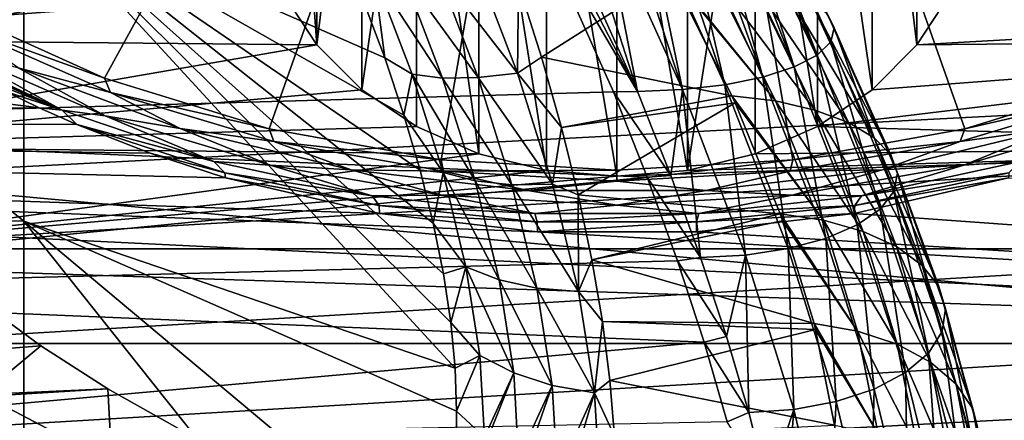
# Model space of a CAD drawing. Header units: metres. Extents: x -22 to 73, y -229 to 22.
# Tile 420 of 447: x 60.11 to 62.566, y 8.864 to 9.863. Entities that reach past the tile are written whole.
import ezdxf

# ---------------------------------------------------------------- set-up
doc = ezdxf.new("R2010")
doc.units = ezdxf.units.M
doc.layers.add('solid_509500_SW0001', color=7, linetype='CONTINUOUS')

msp = doc.modelspace()

# ---------------------------------------------------------------- linework, layer by layer
at = {"layer": 'solid_509500_SW0001'}
for points in [[(59.936405, 9.891062, 49.404434), (61.599998, 12.045105, 50.797806), (60.321247, 9.717344, 49.282795)], [(60.321247, 9.717344, 49.282795), (61.599998, 12.045105, 50.797806), (60.732525, 9.59063, 49.194069)], [(60.732525, 9.59063, 49.194069), (61.599998, 12.045105, 50.797806), (61.161732, 9.513538, 49.140091)], [(61.161732, 9.513538, 49.140091), (61.599998, 12.045105, 50.797806), (61.599998, 9.487662, 49.121971)], [(62.878754, 9.717344, 49.282795), (61.599998, 12.045105, 50.797806), (63.263596, 9.891062, 49.404434)], [(62.467476, 9.59063, 49.194069), (61.599998, 12.045105, 50.797806), (62.878754, 9.717344, 49.282795)], [(62.038269, 9.513538, 49.140091), (61.599998, 12.045105, 50.797806), (62.467476, 9.59063, 49.194069)], [(61.599998, 9.487662, 49.121971), (61.599998, 12.045105, 50.797806), (62.038269, 9.513538, 49.140091)], [(60.768509, 10.95997, 51.74707), (60.768505, 9.927542, 53.221554), (60.851685, 9.800071, 53.132294)], [(60.851677, 10.832511, 51.657825), (60.768509, 10.95997, 51.74707), (60.851685, 9.800071, 53.132294)], [(60.963604, 10.720793, 51.579597), (60.851677, 10.832511, 51.657825), (60.851685, 9.800071, 53.132294)], [(62.348324, 10.832511, 51.657825), (62.236397, 10.720793, 51.579597), (62.348316, 9.800071, 53.132294)], [(62.348324, 10.832511, 51.657825), (62.348316, 9.800071, 53.132294), (62.431496, 9.927542, 53.221554)], [(60.963604, 10.720793, 51.579597), (60.851685, 9.800071, 53.132294), (60.963619, 9.688345, 53.054066)], [(61.099987, 10.629108, 51.5154), (60.963604, 10.720793, 51.579597), (60.963619, 9.688345, 53.054066)], [(62.236397, 10.720793, 51.579597), (62.100014, 10.629108, 51.5154), (62.236382, 9.688345, 53.054066)], [(62.236397, 10.720793, 51.579597), (62.236382, 9.688345, 53.054066), (62.348316, 9.800071, 53.132294)], [(61.099987, 10.629108, 51.5154), (60.963619, 9.688345, 53.054066), (61.099995, 9.596666, 52.989872)], [(61.099987, 10.629108, 51.5154), (61.099995, 9.596666, 52.989872), (61.255569, 9.528548, 52.942173)], [(61.255585, 10.56098, 51.467697), (61.099987, 10.629108, 51.5154), (61.255569, 9.528548, 52.942173)], [(62.100014, 10.629108, 51.5154), (61.944416, 10.56098, 51.467697), (62.100006, 9.596666, 52.989872)], [(62.100014, 10.629108, 51.5154), (62.100006, 9.596666, 52.989872), (62.236382, 9.688345, 53.054066)], [(53.799999, 9.440376, 86.758446), (69.200768, 8.931247, 87.006126), (69.202759, 10.544668, 86.160667)], [(53.799999, 10.272465, 86.316017), (53.799999, 9.440376, 86.758446), (69.202759, 10.544668, 86.160667)], [(61.255585, 10.56098, 51.467697), (61.255569, 9.528548, 52.942173), (61.424404, 9.486593, 52.912796)], [(61.424419, 10.519027, 51.43832), (61.255585, 10.56098, 51.467697), (61.424404, 9.486593, 52.912796)], [(61.944416, 10.56098, 51.467697), (61.775581, 10.519027, 51.43832), (61.775597, 9.486593, 52.912796)], [(61.944416, 10.56098, 51.467697), (61.775597, 9.486593, 52.912796), (61.944431, 9.528548, 52.942173)], [(61.944416, 10.56098, 51.467697), (61.944431, 9.528548, 52.942173), (62.100006, 9.596666, 52.989872)], [(61.424419, 10.519027, 51.43832), (61.424404, 9.486593, 52.912796), (61.599998, 9.472425, 52.902878)], [(61.599998, 10.504861, 51.428402), (61.424419, 10.519027, 51.43832), (61.599998, 9.472425, 52.902878)], [(61.775581, 10.519027, 51.43832), (61.599998, 10.504861, 51.428402), (61.775597, 9.486593, 52.912796)], [(61.599998, 10.504861, 51.428402), (61.599998, 9.472425, 52.902878), (61.775597, 9.486593, 52.912796)], [(59.599998, 10.212348, 84.258781), (64.861679, 10.480582, 83.75705), (64.861679, 9.743799, 84.222992)], [(60.158913, 9.64325, 49.345036), (53.799999, 9.626987, 49.336636), (53.799999, 10.454622, 49.787342)], [(60.075508, 9.68367, 49.365986), (60.158913, 9.64325, 49.345036), (53.799999, 10.454622, 49.787342)], [(58.910282, 10.343634, 78.783791), (60.120274, 9.360205, 77.770294), (60.120274, 10.164168, 76.930946)], [(58.910282, 10.343634, 78.783791), (58.910282, 9.379556, 79.632057), (60.120274, 9.360205, 77.770294)], [(62.14204, 9.842487, 74.533783), (61.93845, 10.239853, 74.487198), (61.927002, 10.250868, 74.541718)], [(62.125309, 9.876761, 74.640366), (62.14204, 9.842487, 74.533783), (61.927002, 10.250868, 74.541718)], [(62.14204, 9.842487, 74.533783), (61.943516, 10.228652, 74.431747), (61.93845, 10.239853, 74.487198)], [(62.13316, 9.80794, 74.426346), (61.942135, 10.217407, 74.376091), (61.943516, 10.228652, 74.431747)], [(62.14204, 9.842487, 74.533783), (62.13316, 9.80794, 74.426346), (61.943516, 10.228652, 74.431747)], [(59.599998, 9.469394, 84.702415), (59.599998, 10.212348, 84.258781), (64.861679, 9.743799, 84.222992)], [(62.099117, 9.774889, 74.323563), (61.899891, 10.184869, 74.215027), (61.920174, 10.195369, 74.267006)], [(62.099117, 9.774889, 74.323563), (61.920174, 10.195369, 74.267006), (61.934319, 10.206264, 74.32093)], [(62.13316, 9.80794, 74.426346), (61.934319, 10.206264, 74.32093), (61.942135, 10.217407, 74.376091)], [(62.13316, 9.80794, 74.426346), (62.099117, 9.774889, 74.323563), (61.934319, 10.206264, 74.32093)], [(62.041664, 9.745029, 74.230705), (61.842129, 10.165594, 74.119621), (61.873756, 10.174901, 74.165688)], [(62.041664, 9.745029, 74.230705), (61.873756, 10.174901, 74.165688), (61.899891, 10.184869, 74.215027)], [(62.099117, 9.774889, 74.323563), (62.041664, 9.745029, 74.230705), (61.899891, 10.184869, 74.215027)], [(61.196365, 8.993858, 75.997719), (60.120274, 10.164168, 76.930946), (60.120274, 9.360205, 77.770294)], [(61.020706, 9.767776, 75.472656), (60.965118, 9.915793, 75.412056), (60.120274, 10.164168, 76.930946)], [(61.068523, 9.625026, 75.541466), (61.020706, 9.767776, 75.472656), (60.120274, 10.164168, 76.930946)], [(61.108845, 9.487408, 75.618202), (61.068523, 9.625026, 75.541466), (60.120274, 10.164168, 76.930946)], [(61.141697, 9.35536, 75.702446), (61.108845, 9.487408, 75.618202), (60.120274, 10.164168, 76.930946)], [(61.167221, 9.228832, 75.794052), (61.141697, 9.35536, 75.702446), (60.120274, 10.164168, 76.930946)], [(61.185493, 9.107777, 75.892982), (61.167221, 9.228832, 75.794052), (60.120274, 10.164168, 76.930946)], [(61.196365, 8.993858, 75.997719), (61.185493, 9.107777, 75.892982), (60.120274, 10.164168, 76.930946)], [(61.869339, 9.700766, 74.093056), (61.718796, 10.142746, 74.006523), (61.764141, 10.149416, 74.039536)], [(61.963741, 9.719893, 74.152534), (61.764141, 10.149416, 74.039536), (61.805428, 10.157063, 74.077393)], [(61.963741, 9.719893, 74.152534), (61.869339, 9.700766, 74.093056), (61.764141, 10.149416, 74.039536)], [(61.963741, 9.719893, 74.152534), (61.805428, 10.157063, 74.077393), (61.842129, 10.165594, 74.119621)], [(62.041664, 9.745029, 74.230705), (61.963741, 9.719893, 74.152534), (61.842129, 10.165594, 74.119621)], [(58.622017, 9.599292, 73.897766), (59.898636, 10.086307, 73.852318), (61.392338, 10.12623, 73.924767)], [(61.59095, 9.683322, 74.04039), (58.622017, 9.599292, 73.897766), (61.392338, 10.12623, 73.924767)], [(61.65107, 9.684108, 74.041245), (61.392338, 10.12623, 73.924767), (61.422421, 10.126329, 73.925285)], [(61.65107, 9.684108, 74.041245), (61.59095, 9.683322, 74.04039), (61.392338, 10.12623, 73.924767)], [(61.65107, 9.684108, 74.041245), (61.422421, 10.126329, 73.925285), (61.452507, 10.126438, 73.925797)], [(61.65107, 9.684108, 74.041245), (61.452507, 10.126438, 73.925797), (61.508862, 10.127265, 73.929893)], [(61.65107, 9.684108, 74.041245), (61.508862, 10.127265, 73.929893), (61.564346, 10.129345, 73.940186)], [(61.763306, 9.688629, 74.055313), (61.564346, 10.129345, 73.940186), (61.618271, 10.132648, 73.956535)], [(61.763306, 9.688629, 74.055313), (61.65107, 9.684108, 74.041245), (61.564346, 10.129345, 73.940186)], [(61.763306, 9.688629, 74.055313), (61.618271, 10.132648, 73.956535), (61.669971, 10.137134, 73.978745)], [(61.869339, 9.700766, 74.093056), (61.669971, 10.137134, 73.978745), (61.718796, 10.142746, 74.006523)], [(61.869339, 9.700766, 74.093056), (61.763306, 9.688629, 74.055313), (61.669971, 10.137134, 73.978745)], [(61.149479, 9.990973, 75.132484), (61.351616, 9.729939, 75.187668), (61.243637, 10.012015, 75.075798)], [(61.243637, 10.012015, 75.075798), (61.351616, 9.729939, 75.187668), (61.354134, 9.951122, 75.073868)], [(60.993477, 9.977274, 75.291), (60.965118, 9.915793, 75.412056), (61.020706, 9.767776, 75.472656)], [(61.165184, 9.717532, 75.309067), (61.065117, 9.979254, 75.205063), (60.993477, 9.977274, 75.291)], [(61.089191, 9.726749, 75.390686), (60.993477, 9.977274, 75.291), (61.020706, 9.767776, 75.472656)], [(61.165184, 9.717532, 75.309067), (60.993477, 9.977274, 75.291), (61.089191, 9.726749, 75.390686)], [(61.253685, 9.718611, 75.240601), (61.149479, 9.990973, 75.132484), (61.065117, 9.979254, 75.205063)], [(61.253685, 9.718611, 75.240601), (61.065117, 9.979254, 75.205063), (61.165184, 9.717532, 75.309067)], [(61.253685, 9.718611, 75.240601), (61.351616, 9.729939, 75.187668), (61.149479, 9.990973, 75.132484)], [(61.354134, 9.951122, 75.073868), (61.411701, 9.769804, 75.14978), (61.735893, 9.975528, 74.989937)], [(61.411701, 9.769804, 75.14978), (61.886776, 9.673176, 75.106155), (61.735893, 9.975528, 74.989937)], [(61.995251, 9.66026, 75.076714), (61.837711, 9.978042, 74.955322), (61.729214, 9.987804, 74.985962)], [(61.735893, 9.975528, 74.989937), (61.995251, 9.66026, 75.076714), (61.729214, 9.987804, 74.985962)], [(61.735893, 9.975528, 74.989937), (61.886776, 9.673176, 75.106155), (61.995251, 9.66026, 75.076714)], [(62.093777, 9.637605, 75.02578), (61.936237, 9.960977, 74.90226), (61.837711, 9.978042, 74.955322)], [(61.995251, 9.66026, 75.076714), (62.093777, 9.637605, 75.02578), (61.837711, 9.978042, 74.955322)], [(61.351616, 9.729939, 75.187668), (61.411701, 9.769804, 75.14978), (61.354134, 9.951122, 75.073868)], [(62.177238, 9.606524, 74.955902), (62.019699, 9.937565, 74.829453), (61.936237, 9.960977, 74.90226)], [(62.093777, 9.637605, 75.02578), (62.177238, 9.606524, 74.955902), (61.936237, 9.960977, 74.90226)], [(60.768505, 9.927542, 53.221554), (59.262501, 9.889845, 53.195156), (59.290749, 9.815605, 53.143173)], [(60.851685, 9.800071, 53.132294), (60.768505, 9.927542, 53.221554), (59.290749, 9.815605, 53.143173)], [(62.241356, 9.568608, 74.870659), (62.08382, 9.909004, 74.740639), (62.019699, 9.937565, 74.829453)], [(62.177238, 9.606524, 74.955902), (62.241356, 9.568608, 74.870659), (62.019699, 9.937565, 74.829453)], [(62.431496, 9.927542, 53.221554), (62.348316, 9.800071, 53.132294), (63.9375, 9.889845, 53.195156)], [(62.282845, 9.525803, 74.774422), (62.125309, 9.876761, 74.640366), (62.08382, 9.909004, 74.740639)], [(62.241356, 9.568608, 74.870659), (62.282845, 9.525803, 74.774422), (62.08382, 9.909004, 74.740639)], [(59.936405, 9.891062, 49.404434), (60.321247, 9.717344, 49.282795), (59.954971, 9.84922, 49.382839)], [(62.29958, 9.480301, 74.672127), (62.14204, 9.842487, 74.533783), (62.125309, 9.876761, 74.640366)], [(62.282845, 9.525803, 74.774422), (62.29958, 9.480301, 74.672127), (62.125309, 9.876761, 74.640366)], [(62.348316, 9.800071, 53.132294), (63.909252, 9.815605, 53.143173), (63.9375, 9.889845, 53.195156)], [(59.954971, 9.84922, 49.382839), (60.33696, 9.6815, 49.2654), (60.106037, 9.743073, 49.326569)], [(60.321247, 9.717344, 49.282795), (60.33696, 9.6815, 49.2654), (59.954971, 9.84922, 49.382839)], [(62.290695, 9.434436, 74.569016), (62.13316, 9.80794, 74.426346), (62.14204, 9.842487, 74.533783)], [(62.29958, 9.480301, 74.672127), (62.290695, 9.434436, 74.569016), (62.14204, 9.842487, 74.533783)], [(60.851685, 9.800071, 53.132294), (59.290749, 9.815605, 53.143173), (59.384495, 9.546404, 52.954678)], [(60.963619, 9.688345, 53.054066), (60.851685, 9.800071, 53.132294), (59.384495, 9.546404, 52.954678)], [(60.216057, 9.637089, 49.312157), (59.875008, 9.795231, 49.424385), (59.860706, 9.804054, 49.429043)], [(59.936611, 9.792295, 49.387791), (60.216057, 9.637089, 49.312157), (59.860706, 9.804054, 49.429043)], [(62.256657, 9.390558, 74.470367), (62.099117, 9.774889, 74.323563), (62.13316, 9.80794, 74.426346)], [(62.100006, 9.596666, 52.989872), (63.815502, 9.546404, 52.954678), (63.909252, 9.815605, 53.143173)], [(62.236382, 9.688345, 53.054066), (62.100006, 9.596666, 52.989872), (63.909252, 9.815605, 53.143173)], [(62.290695, 9.434436, 74.569016), (62.256657, 9.390558, 74.470367), (62.13316, 9.80794, 74.426346)], [(62.348316, 9.800071, 53.132294), (62.236382, 9.688345, 53.054066), (63.909252, 9.815605, 53.143173)], [(60.216057, 9.637089, 49.312157), (59.934875, 9.759626, 49.405655), (59.875008, 9.795231, 49.424385)], [(59.936611, 9.792295, 49.387791), (60.323132, 9.623474, 49.269581), (60.216057, 9.637089, 49.312157)], [(60.106037, 9.743073, 49.326569), (60.323132, 9.623474, 49.269581), (59.936611, 9.792295, 49.387791)], [(60.216057, 9.637089, 49.312157), (60.001282, 9.722481, 49.386204), (59.934875, 9.759626, 49.405655)], [(61.089191, 9.726749, 75.390686), (61.020706, 9.767776, 75.472656), (61.068523, 9.625026, 75.541466)], [(61.351616, 9.729939, 75.187668), (61.461441, 9.594298, 75.235901), (61.411701, 9.769804, 75.14978)], [(61.411701, 9.769804, 75.14978), (61.461441, 9.594298, 75.235901), (61.886776, 9.673176, 75.106155)], [(62.1992, 9.350917, 74.381248), (62.041664, 9.745029, 74.230705), (62.099117, 9.774889, 74.323563)], [(62.256657, 9.390558, 74.470367), (62.1992, 9.350917, 74.381248), (62.099117, 9.774889, 74.323563)], [(59.599998, 9.469394, 84.702415), (64.861679, 9.743799, 84.222992), (64.861679, 8.986341, 84.65451)], [(60.106037, 9.743073, 49.326569), (60.510525, 9.591417, 49.220379), (60.323132, 9.623474, 49.269581)], [(60.33696, 9.6815, 49.2654), (60.510525, 9.591417, 49.220379), (60.106037, 9.743073, 49.326569)], [(61.166405, 9.481896, 75.517357), (61.089191, 9.726749, 75.390686), (61.068523, 9.625026, 75.541466)], [(61.246078, 9.461194, 75.441574), (61.089191, 9.726749, 75.390686), (61.166405, 9.481896, 75.517357)], [(61.246078, 9.461194, 75.441574), (61.165184, 9.717532, 75.309067), (61.089191, 9.726749, 75.390686)], [(61.253685, 9.718611, 75.240601), (61.439201, 9.452748, 75.330757), (61.351616, 9.729939, 75.187668)], [(61.351616, 9.729939, 75.187668), (61.439201, 9.452748, 75.330757), (61.461441, 9.594298, 75.235901)], [(62.121277, 9.317545, 74.306221), (61.963741, 9.719893, 74.152534), (62.041664, 9.745029, 74.230705)], [(62.1992, 9.350917, 74.381248), (62.121277, 9.317545, 74.306221), (62.041664, 9.745029, 74.230705)], [(60.216057, 9.637089, 49.312157), (60.075508, 9.68367, 49.365986), (60.001282, 9.722481, 49.386204)], [(60.321247, 9.717344, 49.282795), (60.732525, 9.59063, 49.194069), (60.33696, 9.6815, 49.2654)], [(61.338078, 9.451366, 75.378639), (61.253685, 9.718611, 75.240601), (61.165184, 9.717532, 75.309067)], [(61.338078, 9.451366, 75.378639), (61.165184, 9.717532, 75.309067), (61.246078, 9.461194, 75.441574)], [(61.338078, 9.451366, 75.378639), (61.439201, 9.452748, 75.330757), (61.253685, 9.718611, 75.240601)], [(62.026878, 9.292151, 74.24913), (61.869339, 9.700766, 74.093056), (61.963741, 9.719893, 74.152534)], [(62.121277, 9.317545, 74.306221), (62.026878, 9.292151, 74.24913), (61.963741, 9.719893, 74.152534)], [(62.467476, 9.59063, 49.194069), (62.878754, 9.717344, 49.282795), (62.863041, 9.6815, 49.2654)], [(61.675552, 9.47018, 74.115463), (58.622017, 9.599292, 73.897766), (61.59095, 9.683322, 74.04039)], [(61.099995, 9.596666, 52.989872), (60.963619, 9.688345, 53.054066), (59.384495, 9.546404, 52.954678)], [(60.216057, 9.637089, 49.312157), (60.158913, 9.64325, 49.345036), (60.075508, 9.68367, 49.365986)], [(60.33696, 9.6815, 49.2654), (60.743866, 9.55928, 49.179821), (60.510525, 9.591417, 49.220379)], [(60.732525, 9.59063, 49.194069), (60.743866, 9.55928, 49.179821), (60.33696, 9.6815, 49.2654)], [(61.65107, 9.684108, 74.041245), (61.734386, 9.47445, 74.11496), (61.59095, 9.683322, 74.04039)], [(61.734386, 9.47445, 74.11496), (61.675552, 9.47018, 74.115463), (61.59095, 9.683322, 74.04039)], [(61.763306, 9.688629, 74.055313), (61.734386, 9.47445, 74.11496), (61.65107, 9.684108, 74.041245)], [(61.763306, 9.688629, 74.055313), (61.808609, 9.270035, 74.199409), (61.734386, 9.47445, 74.11496)], [(61.920845, 9.27604, 74.212906), (61.763306, 9.688629, 74.055313), (61.869339, 9.700766, 74.093056)], [(61.920845, 9.27604, 74.212906), (61.808609, 9.270035, 74.199409), (61.763306, 9.688629, 74.055313)], [(62.026878, 9.292151, 74.24913), (61.920845, 9.27604, 74.212906), (61.869339, 9.700766, 74.093056)], [(62.456131, 9.559279, 49.179821), (62.863041, 9.6815, 49.2654), (62.689461, 9.591413, 49.220375)], [(62.467476, 9.59063, 49.194069), (62.863041, 9.6815, 49.2654), (62.456131, 9.559279, 49.179821)], [(61.461441, 9.594298, 75.235901), (61.894836, 9.655335, 75.114159), (61.886776, 9.673176, 75.106155)], [(61.461441, 9.594298, 75.235901), (61.503235, 9.42581, 75.33123), (61.894836, 9.655335, 75.114159)], [(61.503235, 9.42581, 75.33123), (62.006866, 9.378849, 75.256004), (61.894836, 9.655335, 75.114159)], [(62.115368, 9.362895, 75.228088), (61.995251, 9.66026, 75.076714), (61.886776, 9.673176, 75.106155)], [(61.894836, 9.655335, 75.114159), (62.115368, 9.362895, 75.228088), (61.886776, 9.673176, 75.106155)], [(61.894836, 9.655335, 75.114159), (62.006866, 9.378849, 75.256004), (62.115368, 9.362895, 75.228088)], [(62.213898, 9.335049, 75.179802), (62.093777, 9.637605, 75.02578), (61.995251, 9.66026, 75.076714)], [(62.115368, 9.362895, 75.228088), (62.213898, 9.335049, 75.179802), (61.995251, 9.66026, 75.076714)], [(60.158913, 9.64325, 49.345036), (60.252842, 9.601418, 49.323471), (53.799999, 9.626987, 49.336636)], [(60.216057, 9.637089, 49.312157), (60.252842, 9.601418, 49.323471), (60.158913, 9.64325, 49.345036)], [(60.216057, 9.637089, 49.312157), (60.594395, 9.509518, 49.222828), (60.252842, 9.601418, 49.323471)], [(60.323132, 9.623474, 49.269581), (60.594395, 9.509518, 49.222828), (60.216057, 9.637089, 49.312157)], [(62.297359, 9.296844, 75.113548), (62.177238, 9.606524, 74.955902), (62.093777, 9.637605, 75.02578)], [(62.213898, 9.335049, 75.179802), (62.297359, 9.296844, 75.113548), (62.093777, 9.637605, 75.02578)], [(53.799999, 8.779965, 48.923515), (53.799999, 9.626987, 49.336636), (69.192551, 8.876286, 48.968143)], [(61.401718, 9.334158, 49.188473), (69.192551, 8.876286, 48.968143), (53.799999, 9.626987, 49.336636)], [(61.008011, 9.379315, 49.210949), (61.401718, 9.334158, 49.188473), (53.799999, 9.626987, 49.336636)], [(60.6231, 9.468895, 49.255932), (61.008011, 9.379315, 49.210949), (53.799999, 9.626987, 49.336636)], [(60.435799, 9.529903, 49.286877), (60.6231, 9.468895, 49.255932), (53.799999, 9.626987, 49.336636)], [(60.252842, 9.601418, 49.323471), (60.435799, 9.529903, 49.286877), (53.799999, 9.626987, 49.336636)], [(60.323132, 9.623474, 49.269581), (60.734623, 9.500473, 49.183456), (60.594395, 9.509518, 49.222828)], [(60.510525, 9.591417, 49.220379), (60.734623, 9.500473, 49.183456), (60.323132, 9.623474, 49.269581)], [(61.166405, 9.481896, 75.517357), (61.068523, 9.625026, 75.541466), (61.108845, 9.487408, 75.618202)], [(62.361477, 9.25024, 75.032722), (62.241356, 9.568608, 74.870659), (62.177238, 9.606524, 74.955902)], [(62.297359, 9.296844, 75.113548), (62.361477, 9.25024, 75.032722), (62.177238, 9.606524, 74.955902)], [(62.465378, 9.500473, 49.183456), (62.876869, 9.623475, 49.269585), (62.605583, 9.509511, 49.222824)], [(62.689461, 9.591413, 49.220375), (62.876869, 9.623475, 49.269585), (62.465378, 9.500473, 49.183456)], [(61.675552, 9.47018, 74.115463), (58.787064, 9.184989, 74.057137), (58.622017, 9.599292, 73.897766)], [(61.255569, 9.528548, 52.942173), (61.099995, 9.596666, 52.989872), (59.384495, 9.546404, 52.954678)], [(60.622128, 9.481023, 49.23917), (60.435799, 9.529903, 49.286877), (60.252842, 9.601418, 49.323471)], [(60.594395, 9.509518, 49.222828), (60.622128, 9.481023, 49.23917), (60.252842, 9.601418, 49.323471)], [(60.510525, 9.591417, 49.220379), (60.937275, 9.488559, 49.148354), (60.734623, 9.500473, 49.183456)], [(60.743866, 9.55928, 49.179821), (60.937275, 9.488559, 49.148354), (60.510525, 9.591417, 49.220379)], [(60.732525, 9.59063, 49.194069), (61.161732, 9.513538, 49.140091), (60.743866, 9.55928, 49.179821)], [(61.439201, 9.452748, 75.330757), (61.503235, 9.42581, 75.33123), (61.461441, 9.594298, 75.235901)], [(62.100006, 9.596666, 52.989872), (61.944431, 9.528548, 52.942173), (63.815502, 9.546404, 52.954678)], [(62.038269, 9.513538, 49.140091), (62.467476, 9.59063, 49.194069), (62.456131, 9.559279, 49.179821)], [(62.262711, 9.488557, 49.148354), (62.689461, 9.591413, 49.220375), (62.465378, 9.500473, 49.183456)], [(62.456131, 9.559279, 49.179821), (62.689461, 9.591413, 49.220375), (62.262711, 9.488557, 49.148354)], [(60.743866, 9.55928, 49.179821), (61.167667, 9.484969, 49.127789), (60.937275, 9.488559, 49.148354)], [(61.161732, 9.513538, 49.140091), (61.167667, 9.484969, 49.127789), (60.743866, 9.55928, 49.179821)], [(62.03233, 9.484969, 49.127789), (62.456131, 9.559279, 49.179821), (62.262711, 9.488557, 49.148354)], [(62.038269, 9.513538, 49.140091), (62.456131, 9.559279, 49.179821), (62.03233, 9.484969, 49.127789)], [(62.402966, 9.197625, 74.941483), (62.282845, 9.525803, 74.774422), (62.241356, 9.568608, 74.870659)], [(62.361477, 9.25024, 75.032722), (62.402966, 9.197625, 74.941483), (62.241356, 9.568608, 74.870659)], [(61.255569, 9.528548, 52.942173), (59.384495, 9.546404, 52.954678), (59.524746, 9.291124, 52.775928)], [(63.675255, 9.291124, 52.775928), (63.815502, 9.546404, 52.954678), (59.524746, 9.291124, 52.775928)], [(61.599998, 9.472425, 52.902878), (59.524746, 9.291124, 52.775928), (63.815502, 9.546404, 52.954678)], [(60.622128, 9.481023, 49.23917), (60.6231, 9.468895, 49.255932), (60.435799, 9.529903, 49.286877)], [(61.775597, 9.486593, 52.912796), (61.599998, 9.472425, 52.902878), (63.815502, 9.546404, 52.954678)], [(61.944431, 9.528548, 52.942173), (61.775597, 9.486593, 52.912796), (63.815502, 9.546404, 52.954678)], [(61.424404, 9.486593, 52.912796), (61.255569, 9.528548, 52.942173), (59.524746, 9.291124, 52.775928)], [(60.594395, 9.509518, 49.222828), (60.989746, 9.423251, 49.162426), (60.622128, 9.481023, 49.23917)], [(60.734623, 9.500473, 49.183456), (60.989746, 9.423251, 49.162426), (60.594395, 9.509518, 49.222828)], [(61.161732, 9.513538, 49.140091), (61.599998, 9.487662, 49.121971), (61.167667, 9.484969, 49.127789)], [(62.038269, 9.513538, 49.140091), (62.03233, 9.484969, 49.127789), (61.599998, 9.460035, 49.110329)], [(61.599998, 9.487662, 49.121971), (62.038269, 9.513538, 49.140091), (61.599998, 9.460035, 49.110329)], [(62.210232, 9.423247, 49.162422), (62.605583, 9.509511, 49.222824), (62.577873, 9.481023, 49.23917)], [(62.465378, 9.500473, 49.183456), (62.605583, 9.509511, 49.222824), (62.210232, 9.423247, 49.162422)], [(62.419701, 9.141697, 74.84449), (62.29958, 9.480301, 74.672127), (62.282845, 9.525803, 74.774422)], [(62.402966, 9.197625, 74.941483), (62.419701, 9.141697, 74.84449), (62.282845, 9.525803, 74.774422)], [(61.599998, 9.472425, 52.902878), (61.424404, 9.486593, 52.912796), (59.524746, 9.291124, 52.775928)], [(60.622128, 9.481023, 49.23917), (61.006977, 9.399678, 49.182209), (60.6231, 9.468895, 49.255932)], [(60.989746, 9.423251, 49.162426), (61.006977, 9.399678, 49.182209), (60.622128, 9.481023, 49.23917)], [(60.734623, 9.500473, 49.183456), (61.16304, 9.425696, 49.131096), (60.989746, 9.423251, 49.162426)], [(60.937275, 9.488559, 49.148354), (61.16304, 9.425696, 49.131096), (60.734623, 9.500473, 49.183456)], [(60.937275, 9.488559, 49.148354), (61.377571, 9.436598, 49.111973), (61.16304, 9.425696, 49.131096)], [(61.167667, 9.484969, 49.127789), (61.377571, 9.436598, 49.111973), (60.937275, 9.488559, 49.148354)], [(61.166405, 9.481896, 75.517357), (61.108845, 9.487408, 75.618202), (61.141697, 9.35536, 75.702446)], [(61.223217, 9.246661, 75.670563), (61.166405, 9.481896, 75.517357), (61.141697, 9.35536, 75.702446)], [(61.305721, 9.214443, 75.602188), (61.166405, 9.481896, 75.517357), (61.223217, 9.246661, 75.670563)], [(61.305721, 9.214443, 75.602188), (61.246078, 9.461194, 75.441574), (61.166405, 9.481896, 75.517357)], [(61.599998, 9.487662, 49.121971), (61.599998, 9.460035, 49.110329), (61.167667, 9.484969, 49.127789)], [(61.167667, 9.484969, 49.127789), (61.599998, 9.460035, 49.110329), (61.377571, 9.436598, 49.111973)], [(61.599998, 9.460035, 49.110329), (62.03233, 9.484969, 49.127789), (61.822414, 9.436598, 49.111973)], [(61.822414, 9.436598, 49.111973), (62.262711, 9.488557, 49.148354), (62.036961, 9.425696, 49.131096)], [(62.03233, 9.484969, 49.127789), (62.262711, 9.488557, 49.148354), (61.822414, 9.436598, 49.111973)], [(62.036961, 9.425696, 49.131096), (62.465378, 9.500473, 49.183456), (62.210232, 9.423247, 49.162422)], [(62.262711, 9.488557, 49.148354), (62.465378, 9.500473, 49.183456), (62.036961, 9.425696, 49.131096)], [(62.193024, 9.399678, 49.182209), (62.577873, 9.481023, 49.23917), (62.5769, 9.468895, 49.255936)], [(62.210232, 9.423247, 49.162422), (62.577873, 9.481023, 49.23917), (62.193024, 9.399678, 49.182209)], [(61.750885, 9.261827, 74.201912), (58.787064, 9.184989, 74.057137), (61.675552, 9.47018, 74.115463)], [(59.599998, 8.707751, 85.111839), (59.599998, 9.469394, 84.702415), (64.861679, 8.986341, 84.65451)], [(61.006977, 9.399678, 49.182209), (61.008011, 9.379315, 49.210949), (60.6231, 9.468895, 49.255932)], [(61.400406, 9.193688, 75.546288), (61.246078, 9.461194, 75.441574), (61.305721, 9.214443, 75.602188)], [(61.400406, 9.193688, 75.546288), (61.338078, 9.451366, 75.378639), (61.246078, 9.461194, 75.441574)], [(61.599998, 9.460035, 49.110329), (61.822414, 9.436598, 49.111973), (61.377571, 9.436598, 49.111973)], [(61.734386, 9.47445, 74.11496), (61.808609, 9.270035, 74.199409), (61.675552, 9.47018, 74.115463)], [(61.808609, 9.270035, 74.199409), (61.750885, 9.261827, 74.201912), (61.675552, 9.47018, 74.115463)], [(62.191994, 9.379315, 49.210949), (62.5769, 9.468895, 49.255936), (69.192551, 8.876286, 48.968143)], [(62.193024, 9.399678, 49.182209), (62.5769, 9.468895, 49.255936), (62.191994, 9.379315, 49.210949)], [(62.410816, 9.085321, 74.746727), (62.290695, 9.434436, 74.569016), (62.29958, 9.480301, 74.672127)], [(62.419701, 9.141697, 74.84449), (62.410816, 9.085321, 74.746727), (62.29958, 9.480301, 74.672127)], [(53.799999, 9.440376, 86.758446), (53.799999, 8.589276, 87.163101), (69.200768, 8.931247, 87.006126)], [(61.377571, 9.436598, 49.111973), (61.600002, 9.400607, 49.113529), (61.16304, 9.425696, 49.131096)], [(61.338078, 9.451366, 75.378639), (61.503975, 9.185114, 75.504814), (61.439201, 9.452748, 75.330757)], [(61.400406, 9.193688, 75.546288), (61.503975, 9.185114, 75.504814), (61.338078, 9.451366, 75.378639)], [(61.377571, 9.436598, 49.111973), (61.822414, 9.436598, 49.111973), (61.600002, 9.400607, 49.113529)], [(61.439201, 9.452748, 75.330757), (61.503975, 9.185114, 75.504814), (61.503235, 9.42581, 75.33123)], [(61.822414, 9.436598, 49.111973), (62.036961, 9.425696, 49.131096), (61.600002, 9.400607, 49.113529)], [(62.376778, 9.031389, 74.653198), (62.256657, 9.390558, 74.470367), (62.290695, 9.434436, 74.569016)], [(62.410816, 9.085321, 74.746727), (62.376778, 9.031389, 74.653198), (62.290695, 9.434436, 74.569016)], [(61.16304, 9.425696, 49.131096), (61.39542, 9.37975, 49.131966), (60.989746, 9.423251, 49.162426)], [(60.989746, 9.423251, 49.162426), (61.39542, 9.37975, 49.131966), (61.006977, 9.399678, 49.182209)], [(61.16304, 9.425696, 49.131096), (61.600002, 9.400607, 49.113529), (61.39542, 9.37975, 49.131966)], [(61.503235, 9.42581, 75.33123), (61.53722, 9.264316, 75.435486), (62.006866, 9.378849, 75.256004)], [(61.503975, 9.185114, 75.504814), (61.53722, 9.264316, 75.435486), (61.503235, 9.42581, 75.33123)], [(61.600002, 9.400607, 49.113529), (62.036961, 9.425696, 49.131096), (61.804554, 9.379748, 49.131966)], [(62.036961, 9.425696, 49.131096), (62.210232, 9.423247, 49.162422), (61.804554, 9.379748, 49.131966)], [(61.804554, 9.379748, 49.131966), (62.210232, 9.423247, 49.162422), (62.193024, 9.399678, 49.182209)], [(61.006977, 9.399678, 49.182209), (61.401272, 9.35868, 49.153503), (61.008011, 9.379315, 49.210949)], [(61.39542, 9.37975, 49.131966), (61.401272, 9.35868, 49.153503), (61.006977, 9.399678, 49.182209)], [(61.600002, 9.400607, 49.113529), (61.804554, 9.379748, 49.131966), (61.39542, 9.37975, 49.131966)], [(61.798729, 9.35868, 49.153503), (62.193024, 9.399678, 49.182209), (62.191994, 9.379315, 49.210949)], [(61.804554, 9.379748, 49.131966), (62.193024, 9.399678, 49.182209), (61.798729, 9.35868, 49.153503)], [(62.319321, 8.982664, 74.568703), (62.1992, 9.350917, 74.381248), (62.256657, 9.390558, 74.470367)], [(62.376778, 9.031389, 74.653198), (62.319321, 8.982664, 74.568703), (62.256657, 9.390558, 74.470367)], [(58.910282, 9.379556, 79.632057), (60.120274, 8.487172, 78.537552), (60.120274, 9.360205, 77.770294)], [(58.910282, 9.379556, 79.632057), (58.910282, 8.346206, 80.394424), (60.120274, 8.487172, 78.537552)], [(61.199974, 8.005288, 76.979774), (60.120274, 9.360205, 77.770294), (60.120274, 8.487172, 78.537552)], [(61.199974, 8.886114, 76.109123), (61.196365, 8.993858, 75.997719), (60.120274, 9.360205, 77.770294)], [(61.199974, 8.456913, 76.555794), (61.199974, 8.886114, 76.109123), (60.120274, 9.360205, 77.770294)], [(61.199974, 8.005288, 76.979774), (61.199974, 8.456913, 76.555794), (60.120274, 9.360205, 77.770294)], [(61.401272, 9.35868, 49.153503), (61.401718, 9.334158, 49.188473), (61.008011, 9.379315, 49.210949)], [(61.39542, 9.37975, 49.131966), (61.804554, 9.379748, 49.131966), (61.401272, 9.35868, 49.153503)], [(61.804554, 9.379748, 49.131966), (61.798729, 9.35868, 49.153503), (61.401272, 9.35868, 49.153503)], [(61.401272, 9.35868, 49.153503), (61.798729, 9.35868, 49.153503), (61.401718, 9.334158, 49.188473)], [(61.798729, 9.35868, 49.153503), (61.798286, 9.334158, 49.188473), (61.401718, 9.334158, 49.188473)], [(61.53722, 9.264316, 75.435486), (62.013256, 9.360933, 75.266411), (62.006866, 9.378849, 75.256004)], [(61.53722, 9.264316, 75.435486), (62.09177, 9.104851, 75.433418), (62.013256, 9.360933, 75.266411)], [(61.798286, 9.334158, 49.188473), (62.191994, 9.379315, 49.210949), (69.192551, 8.876286, 48.968143)], [(61.798729, 9.35868, 49.153503), (62.191994, 9.379315, 49.210949), (61.798286, 9.334158, 49.188473)], [(62.200287, 9.08611, 75.407288), (62.115368, 9.362895, 75.228088), (62.006866, 9.378849, 75.256004)], [(62.013256, 9.360933, 75.266411), (62.200287, 9.08611, 75.407288), (62.006866, 9.378849, 75.256004)], [(62.013256, 9.360933, 75.266411), (62.09177, 9.104851, 75.433418), (62.200287, 9.08611, 75.407288)], [(62.298817, 9.053449, 75.362114), (62.213898, 9.335049, 75.179802), (62.115368, 9.362895, 75.228088)], [(62.200287, 9.08611, 75.407288), (62.298817, 9.053449, 75.362114), (62.115368, 9.362895, 75.228088)], [(61.223217, 9.246661, 75.670563), (61.141697, 9.35536, 75.702446), (61.167221, 9.228832, 75.794052)], [(61.401718, 9.334158, 49.188473), (61.798286, 9.334158, 49.188473), (69.192551, 8.876286, 48.968143)], [(62.241398, 8.941645, 74.497566), (62.121277, 9.317545, 74.306221), (62.1992, 9.350917, 74.381248)], [(62.319321, 8.982664, 74.568703), (62.241398, 8.941645, 74.497566), (62.1992, 9.350917, 74.381248)], [(62.382278, 9.008639, 75.30014), (62.297359, 9.296844, 75.113548), (62.213898, 9.335049, 75.179802)], [(62.298817, 9.053449, 75.362114), (62.382278, 9.008639, 75.30014), (62.213898, 9.335049, 75.179802)], [(62.146999, 8.910433, 74.443443), (62.026878, 9.292151, 74.24913), (62.121277, 9.317545, 74.306221)], [(62.241398, 8.941645, 74.497566), (62.146999, 8.910433, 74.443443), (62.121277, 9.317545, 74.306221)], [(63.675255, 9.291124, 52.775928), (59.524746, 9.291124, 52.775928), (59.708553, 9.055127, 52.61068)], [(63.491447, 9.055127, 52.61068), (63.675255, 9.291124, 52.775928), (59.708553, 9.055127, 52.61068)], [(62.040966, 8.890629, 74.409096), (61.920845, 9.27604, 74.212906), (62.026878, 9.292151, 74.24913)], [(62.146999, 8.910433, 74.443443), (62.040966, 8.890629, 74.409096), (62.026878, 9.292151, 74.24913)], [(62.446396, 8.953978, 75.224541), (62.361477, 9.25024, 75.032722), (62.297359, 9.296844, 75.113548)], [(62.382278, 9.008639, 75.30014), (62.446396, 8.953978, 75.224541), (62.297359, 9.296844, 75.113548)], [(61.817471, 9.058358, 74.29966), (58.787064, 9.184989, 74.057137), (61.750885, 9.261827, 74.201912)], [(61.503975, 9.185114, 75.504814), (61.563538, 9.110018, 75.548218), (61.53722, 9.264316, 75.435486)], [(61.53722, 9.264316, 75.435486), (61.563538, 9.110018, 75.548218), (62.09177, 9.104851, 75.433418)], [(61.808609, 9.270035, 74.199409), (61.87344, 9.072402, 74.293655), (61.750885, 9.261827, 74.201912)], [(61.87344, 9.072402, 74.293655), (61.817471, 9.058358, 74.29966), (61.750885, 9.261827, 74.201912)], [(61.920845, 9.27604, 74.212906), (61.87344, 9.072402, 74.293655), (61.808609, 9.270035, 74.199409)], [(61.920845, 9.27604, 74.212906), (61.92873, 8.883248, 74.396294), (61.87344, 9.072402, 74.293655)], [(62.040966, 8.890629, 74.409096), (61.92873, 8.883248, 74.396294), (61.920845, 9.27604, 74.212906)], [(61.223217, 9.246661, 75.670563), (61.167221, 9.228832, 75.794052), (61.185493, 9.107777, 75.892982)], [(61.258072, 9.025165, 75.848961), (61.223217, 9.246661, 75.670563), (61.185493, 9.107777, 75.892982)], [(61.342361, 8.981812, 75.789497), (61.223217, 9.246661, 75.670563), (61.258072, 9.025165, 75.848961)], [(61.342361, 8.981812, 75.789497), (61.305721, 9.214443, 75.602188), (61.223217, 9.246661, 75.670563)], [(62.487885, 8.892265, 75.139183), (62.402966, 9.197625, 74.941483), (62.361477, 9.25024, 75.032722)], [(62.446396, 8.953978, 75.224541), (62.487885, 8.892265, 75.139183), (62.361477, 9.25024, 75.032722)], [(61.438736, 8.950496, 75.74205), (61.305721, 9.214443, 75.602188), (61.342361, 8.981812, 75.789497)], [(61.438736, 8.950496, 75.74205), (61.400406, 9.193688, 75.546288), (61.305721, 9.214443, 75.602188)], [(61.400406, 9.193688, 75.546288), (61.543846, 8.932303, 75.708275), (61.503975, 9.185114, 75.504814)], [(61.438736, 8.950496, 75.74205), (61.543846, 8.932303, 75.708275), (61.400406, 9.193688, 75.546288)], [(62.50462, 8.826667, 75.048454), (62.419701, 9.141697, 74.84449), (62.402966, 9.197625, 74.941483)], [(62.487885, 8.892265, 75.139183), (62.50462, 8.826667, 75.048454), (62.402966, 9.197625, 74.941483)], [(60.162506, 9.049798, 51.194229), (60.002899, 9.166945, 51.221455), (53.599998, 8.529335, 49.468666)], [(61.817471, 9.058358, 74.29966), (58.9128, 8.798606, 74.254883), (58.787064, 9.184989, 74.057137)], [(60.016586, 8.927886, 51.544964), (60.002899, 9.166945, 51.221455), (60.162506, 9.049798, 51.194229)], [(61.503975, 9.185114, 75.504814), (61.543846, 8.932303, 75.708275), (61.563538, 9.110018, 75.548218)], [(62.495735, 8.760544, 74.957001), (62.410816, 9.085321, 74.746727), (62.419701, 9.141697, 74.84449)], [(62.50462, 8.826667, 75.048454), (62.495735, 8.760544, 74.957001), (62.419701, 9.141697, 74.84449)], [(61.258072, 9.025165, 75.848961), (61.185493, 9.107777, 75.892982), (61.196365, 8.993858, 75.997719)], [(61.543846, 8.932303, 75.708275), (61.582321, 8.96279, 75.669327), (61.563538, 9.110018, 75.548218)], [(61.563538, 9.110018, 75.548218), (62.095467, 9.090304, 75.443993), (62.09177, 9.104851, 75.433418)], [(61.563538, 9.110018, 75.548218), (61.582321, 8.96279, 75.669327), (62.095467, 9.090304, 75.443993)], [(61.582321, 8.96279, 75.669327), (62.142651, 8.851494, 75.637077), (62.095467, 9.090304, 75.443993)], [(62.251183, 8.830163, 75.613022), (62.200287, 9.08611, 75.407288), (62.09177, 9.104851, 75.433418)], [(62.095467, 9.090304, 75.443993), (62.251183, 8.830163, 75.613022), (62.09177, 9.104851, 75.433418)], [(62.095467, 9.090304, 75.443993), (62.142651, 8.851494, 75.637077), (62.251183, 8.830163, 75.613022)], [(61.87344, 9.072402, 74.293655), (61.92873, 8.883248, 74.396294), (61.817471, 9.058358, 74.29966)], [(62.349712, 8.793072, 75.571411), (62.298817, 9.053449, 75.362114), (62.200287, 9.08611, 75.407288)], [(62.251183, 8.830163, 75.613022), (62.349712, 8.793072, 75.571411), (62.200287, 9.08611, 75.407288)], [(62.461697, 8.697287, 74.869507), (62.376778, 9.031389, 74.653198), (62.410816, 9.085321, 74.746727)], [(62.495735, 8.760544, 74.957001), (62.461697, 8.697287, 74.869507), (62.410816, 9.085321, 74.746727)], [(60.33017, 8.941868, 51.174526), (60.162506, 9.049798, 51.194229), (53.599998, 8.529335, 49.468666)], [(61.874592, 8.860027, 74.408569), (58.9128, 8.798606, 74.254883), (61.817471, 9.058358, 74.29966)], [(63.491447, 9.055127, 52.61068), (59.708553, 9.055127, 52.61068), (59.93206, 8.843364, 52.462402)], [(63.267941, 8.843364, 52.462402), (63.491447, 9.055127, 52.61068), (59.93206, 8.843364, 52.462402)], [(60.016586, 8.927886, 51.544964), (60.162506, 9.049798, 51.194229), (60.33017, 8.941868, 51.174526)], [(61.92873, 8.883248, 74.396294), (61.874592, 8.860027, 74.408569), (61.817471, 9.058358, 74.29966)], [(62.433174, 8.742184, 75.514313), (62.382278, 9.008639, 75.30014), (62.298817, 9.053449, 75.362114)], [(62.349712, 8.793072, 75.571411), (62.433174, 8.742184, 75.514313), (62.298817, 9.053449, 75.362114)], [(61.258072, 9.025165, 75.848961), (61.196365, 8.993858, 75.997719), (61.199974, 8.886114, 76.109123)], [(61.258072, 9.025165, 75.848961), (61.199974, 8.886114, 76.109123), (61.26981, 8.821644, 76.050293)], [(61.342361, 8.981812, 75.789497), (61.258072, 9.025165, 75.848961), (61.26981, 8.821644, 76.050293)], [(62.40424, 8.640137, 74.790466), (62.319321, 8.982664, 74.568703), (62.376778, 9.031389, 74.653198)], [(62.461697, 8.697287, 74.869507), (62.40424, 8.640137, 74.790466), (62.376778, 9.031389, 74.653198)], [(62.497292, 8.680107, 75.444672), (62.446396, 8.953978, 75.224541), (62.382278, 9.008639, 75.30014)], [(62.433174, 8.742184, 75.514313), (62.497292, 8.680107, 75.444672), (62.382278, 9.008639, 75.30014)], [(59.599998, 8.707751, 85.111839), (64.861679, 8.986341, 84.65451), (64.861679, 8.209811, 85.05069)], [(61.342361, 8.981812, 75.789497), (61.26981, 8.821644, 76.050293), (61.276833, 8.816363, 76.045471)], [(61.342361, 8.981812, 75.789497), (61.276833, 8.816363, 76.045471), (61.354717, 8.767813, 76.001167)], [(61.438736, 8.950496, 75.74205), (61.342361, 8.981812, 75.789497), (61.354717, 8.767813, 76.001167)], [(62.326317, 8.592025, 74.723923), (62.241398, 8.941645, 74.497566), (62.319321, 8.982664, 74.568703)], [(62.40424, 8.640137, 74.790466), (62.326317, 8.592025, 74.723923), (62.319321, 8.982664, 74.568703)], [(60.504845, 8.843992, 51.162327), (60.33017, 8.941868, 51.174526), (53.599998, 8.529335, 49.468666)], [(60.016586, 8.927886, 51.544964), (60.33017, 8.941868, 51.174526), (60.340244, 8.758735, 51.426525)], [(60.340244, 8.758735, 51.426525), (60.33017, 8.941868, 51.174526), (60.504845, 8.843992, 51.162327)], [(61.438736, 8.950496, 75.74205), (61.354717, 8.767813, 76.001167), (61.371479, 8.759361, 75.993454)], [(61.438736, 8.950496, 75.74205), (61.371479, 8.759361, 75.993454), (61.451679, 8.726563, 75.963524)], [(61.438736, 8.950496, 75.74205), (61.451679, 8.726563, 75.963524), (61.543846, 8.932303, 75.708275)], [(61.543846, 8.932303, 75.708275), (61.593445, 8.824424, 75.79705), (61.582321, 8.96279, 75.669327)], [(61.582321, 8.96279, 75.669327), (61.593445, 8.824424, 75.79705), (62.142651, 8.851494, 75.637077)], [(62.231918, 8.555416, 74.673286), (62.146999, 8.910433, 74.443443), (62.241398, 8.941645, 74.497566)], [(62.326317, 8.592025, 74.723923), (62.231918, 8.555416, 74.673286), (62.241398, 8.941645, 74.497566)], [(62.53878, 8.610024, 75.366043), (62.487885, 8.892265, 75.139183), (62.446396, 8.953978, 75.224541)], [(62.497292, 8.680107, 75.444672), (62.53878, 8.610024, 75.366043), (62.446396, 8.953978, 75.224541)], [(53.799999, 7.720878, 87.52916), (69.199074, 7.250747, 87.708542), (69.200768, 8.931247, 87.006126)], [(53.799999, 8.589276, 87.163101), (53.799999, 7.720878, 87.52916), (69.200768, 8.931247, 87.006126)], [(60.016586, 8.927886, 51.544964), (60.190575, 8.660278, 52.334206), (59.93206, 8.843364, 52.462402)], [(60.016586, 8.927886, 51.544964), (60.340244, 8.758735, 51.426525), (60.190575, 8.660278, 52.334206)], [(61.543846, 8.932303, 75.708275), (61.451679, 8.726563, 75.963524), (61.479786, 8.717694, 75.955429)], [(61.543846, 8.932303, 75.708275), (61.479786, 8.717694, 75.955429), (61.55732, 8.699329, 75.938675)], [(61.543846, 8.932303, 75.708275), (61.55732, 8.699329, 75.938675), (61.593445, 8.824424, 75.79705)], [(66.672615, 8.902395, 65.786385), (56.180428, 8.644492, 65.570137), (56.180931, 8.633018, 66.093307)], [(66.672615, 8.902395, 65.786385), (66.673401, 8.899557, 65.524696), (56.180428, 8.644492, 65.570137)], [(66.673401, 8.899557, 65.524696), (66.673874, 8.879604, 65.263779), (56.180428, 8.644492, 65.570137)], [(66.671509, 8.8881, 66.047737), (66.672615, 8.902395, 65.786385), (56.180931, 8.633018, 66.093307)], [(62.125881, 8.532188, 74.641159), (62.040966, 8.890629, 74.409096), (62.146999, 8.910433, 74.443443)], [(62.231918, 8.555416, 74.673286), (62.125881, 8.532188, 74.641159), (62.146999, 8.910433, 74.443443)], [(62.555515, 8.535528, 75.282471), (62.50462, 8.826667, 75.048454), (62.487885, 8.892265, 75.139183)], [(62.53878, 8.610024, 75.366043), (62.555515, 8.535528, 75.282471), (62.487885, 8.892265, 75.139183)], [(53.799999, 8.779965, 48.923515), (69.192551, 8.876286, 48.968143), (69.192741, 7.184731, 48.267296)], [(66.673874, 8.879604, 65.263779), (56.180256, 8.587592, 65.05014), (56.180428, 8.644492, 65.570137)], [(66.673874, 8.879604, 65.263779), (66.674034, 8.842626, 65.004745), (56.180256, 8.587592, 65.05014)], [(66.670105, 8.856728, 66.307617), (66.671509, 8.8881, 66.047737), (56.180931, 8.633018, 66.093307)], [(61.26981, 8.821644, 76.050293), (61.199974, 8.886114, 76.109123), (61.199974, 8.456913, 76.555794)], [(61.92873, 8.883248, 74.396294), (61.976162, 8.697159, 74.510208), (61.874592, 8.860027, 74.408569)], [(62.040966, 8.890629, 74.409096), (61.976162, 8.697159, 74.510208), (61.92873, 8.883248, 74.396294)], [(62.040966, 8.890629, 74.409096), (62.013649, 8.523525, 74.629189), (61.976162, 8.697159, 74.510208)], [(62.125881, 8.532188, 74.641159), (62.013649, 8.523525, 74.629189), (62.040966, 8.890629, 74.409096)]]:
    msp.add_3dface(points, dxfattribs=at)

doc.saveas('drawing.dxf')
